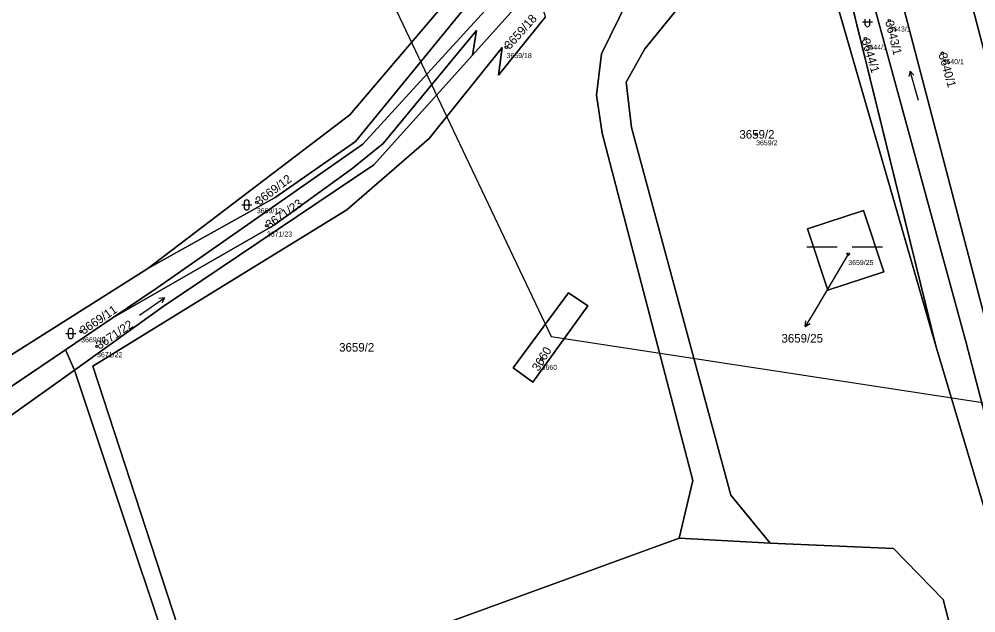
# Model space of a CAD drawing. Extents: x -761174 to -757114, y -1063806 to -1059397.
# Drawn here: x -760339.1 to -760149.9, y -1062037.4 to -1061920.1 of the extents above; entities that cross this region are included whole.
import ezdxf

# ---------------------------------------------------------------- set-up
doc = ezdxf.new("R2010")
doc.units = 0
for name, color, linetype in [('Definiční body', 7, 'Continuous'), ('Hranice parcel', 7, 'Continuous'), ('Parcelní čísla', 7, 'Continuous'), ('Polygon parcely', 7, 'Continuous'), ('Pop  PČ popisy', 7, 'Continuous'), ('Poz předměty', 7, 'Continuous'), ('Značky kultur', 7, 'Continuous')]:
    doc.layers.add(name, color=color, linetype=linetype)

msp = doc.modelspace()

# ---------------------------------------------------------------- linework, layer by layer
at = {"layer": 'Definiční body'}
for centre in [(-760167.01, -1061920.35), (-760171.72, -1061923.95), (-760242.71, -1061925.6), (-760156.48, -1061926.8), (-760193.35, -1061942.84), (-760292.09, -1061956.26), (-760290.11, -1061960.88), (-760175.13, -1061966.5), (-760326.83, -1061981.78), (-760323.69, -1061984.72), (-760235.78, -1061987.22)]:
    msp.add_circle(centre, 0.25, dxfattribs=at)
at = {"layer": 'Hranice parcel'}
for p, q in [((-760188.05, -1061861.69), (-760157.81, -1061984.65)), ((-760186.22, -1061886.36), (-760157.81, -1061984.65)), ((-760342, -1061987.29), (-760313.68, -1061969.36)), ((-760329.94, -1061985.41), (-760320.7, -1061979.18)), ((-760349.54, -1061998.61), (-760329.94, -1061985.41)), ((-760328.17, -1061989.43), (-760329.94, -1061985.41)), ((-760190.56, -1062023.61), (-760208.58, -1062022.63))]:
    msp.add_line(p, q, dxfattribs=at)
for points in [[(-760099.42, -1062106.47), (-760114.18, -1062055.58), (-760142.2, -1061949.6), (-760172.05, -1061835.63)], [(-760320.7, -1061979.18), (-760311.78, -1061973.17), (-760271.1, -1061944.78), (-760244.8, -1061915.98), (-760191.37, -1061848.1)], [(-760110.26, -1062122.43), (-760135.63, -1062028.4), (-760141.46, -1062004.83), (-760146.94, -1061983.64), (-760182.37, -1061848.19)], [(-760186.96, -1061855.3), (-760151.84, -1061984.03), (-760139.59, -1062030.82)], [(-760190.56, -1062023.61), (-760198.33, -1062014.17), (-760217.97, -1061941.47), (-760219.08, -1061932.52), (-760215.36, -1061925.94), (-760194.21, -1061899.88), (-760186.22, -1061886.36)], [(-760313.68, -1061969.36), (-760273.71, -1061938.95), (-760250.55, -1061911.79), (-760236.41, -1061893.16)], [(-760234.94, -1061898.18), (-760272.59, -1061944.25), (-760288.46, -1061955.32), (-760313.68, -1061969.36)], [(-760205.14, -1061899.78), (-760218.73, -1061916.25), (-760223.92, -1061926.92), (-760224.93, -1061935.07), (-760223.77, -1061942.59), (-760205.86, -1062011.25), (-760208.58, -1062022.63)], [(-760249.42, -1061927.17), (-760241.86, -1061918.77), (-760236.94, -1061913.17)], [(-760235.02, -1061919.59), (-760244.28, -1061931.12), (-760243.58, -1061925.68), (-760258, -1061943.64), (-760274.31, -1061957.73), (-760298.95, -1061972.93), (-760324.52, -1061988.62), (-760295.15, -1062078.65), (-760261.56, -1062185.7)], [(-760249.42, -1061927.17), (-760248.66, -1061922.3), (-760267.1, -1061944.62), (-760273.32, -1061949.62), (-760288.81, -1061960.85), (-760320.7, -1061979.18)], [(-760328.17, -1061989.43), (-760310.61, -1061976.88), (-760268.94, -1061948.84), (-760249.42, -1061927.17)], [(-760172.09, -1061957.86), (-760183.19, -1061961.49), (-760179.16, -1061973.62), (-760168.07, -1061969.98), (-760172.09, -1061957.86)], [(-760237.5, -1061991.82), (-760241.4, -1061988.99), (-760230.48, -1061974.13), (-760226.64, -1061976.72), (-760237.5, -1061991.82)], [(-760157.81, -1061984.65), (-760143, -1062034.33), (-760119.24, -1062127.41), (-760113.94, -1062149.4)], [(-760328.17, -1061989.43), (-760341.3, -1061998.8), (-760362.65, -1062017.59), (-760390.61, -1062059.41)], [(-760261.56, -1062185.7), (-760275.96, -1062145.29), (-760301.05, -1062070.58), (-760328.17, -1061989.43)], [(-760208.58, -1062022.63), (-760277.12, -1062047.63), (-760287.15, -1062059.09), (-760286.71, -1062074.9), (-760238.15, -1062218.77), (-760243.02, -1062220.1), (-760182.21, -1062414.05), (-760141.32, -1062378.85), (-760114.19, -1062358.02), (-760113.22, -1062352.44), (-760122.14, -1062274.94), (-760121.9, -1062228.36), (-760128.63, -1062142.08), (-760156.34, -1062034.77), (-760166.16, -1062024.72), (-760190.56, -1062023.61)]]:
    msp.add_lwpolyline(points, dxfattribs=at)
at = {"layer": 'Polygon parcely'}
for points in [[(-760313.68, -1061969.36), (-760273.71, -1061938.95), (-760250.55, -1061911.79), (-760236.41, -1061893.16), (-760269.88, -1061778.56), (-760294.1, -1061696.9), (-760310.8, -1061715.37), (-760316.44, -1061719.86), (-760358.75, -1061786.43), (-760388.89, -1061828.58), (-760372.92, -1061872.11), (-760352.57, -1061958.99), (-760342, -1061987.29)], [(-760124.05, -1061886.24), (-760145.06, -1061802.78), (-760172.05, -1061835.63), (-760142.2, -1061949.6), (-760114.18, -1062055.58), (-760099.42, -1062106.47), (-760088.2, -1062089.96), (-760075.72, -1062069.05)], [(-760114.18, -1062055.58), (-760142.2, -1061949.6), (-760172.05, -1061835.63), (-760182.37, -1061848.19), (-760146.94, -1061983.64), (-760141.46, -1062004.83), (-760135.63, -1062028.4), (-760110.26, -1062122.43), (-760099.42, -1062106.47)], [(-760206.1, -1061873.42), (-760194.2, -1061858.08), (-760188.21, -1061849.89), (-760191.37, -1061848.1), (-760244.8, -1061915.98), (-760271.1, -1061944.78), (-760311.78, -1061973.17), (-760320.7, -1061979.18), (-760288.81, -1061960.85), (-760273.32, -1061949.62), (-760267.1, -1061944.62), (-760248.66, -1061922.3), (-760249.42, -1061927.17), (-760241.86, -1061918.77), (-760236.94, -1061913.17), (-760218.7, -1061889.66)], [(-760108.97, -1062141.29), (-760110.26, -1062122.43), (-760135.63, -1062028.4), (-760141.46, -1062004.83), (-760146.94, -1061983.64), (-760182.37, -1061848.19), (-760186.96, -1061855.3), (-760151.84, -1061984.03), (-760139.59, -1062030.82)], [(-760119.24, -1062127.41), (-760113.94, -1062149.4), (-760115.6, -1062125.13), (-760139.59, -1062030.82), (-760151.84, -1061984.03), (-760186.96, -1061855.3), (-760192.93, -1061863.14), (-760191.96, -1061866.48), (-760188.05, -1061861.69), (-760157.81, -1061984.65), (-760143, -1062034.33)], [(-760191.96, -1061866.48), (-760194.88, -1061870.06), (-760195.36, -1061874.87), (-760191.26, -1061878.44), (-760193.3, -1061885.46), (-760202.01, -1061896), (-760205.14, -1061899.78), (-760218.73, -1061916.25), (-760223.92, -1061926.92), (-760224.93, -1061935.07), (-760223.77, -1061942.59), (-760205.86, -1062011.25), (-760208.58, -1062022.63), (-760190.56, -1062023.61), (-760198.33, -1062014.17), (-760217.97, -1061941.47), (-760219.08, -1061932.52), (-760215.36, -1061925.94), (-760194.21, -1061899.88), (-760186.22, -1061886.36), (-760185.55, -1061885.23), (-760185.78, -1061876.5), (-760188.05, -1061861.69)], [(-760186.22, -1061886.36), (-760157.81, -1061984.65), (-760188.05, -1061861.69), (-760185.78, -1061876.5), (-760185.55, -1061885.23)], [(-760234.94, -1061898.18), (-760236.41, -1061893.16), (-760250.55, -1061911.79), (-760273.71, -1061938.95), (-760313.68, -1061969.36), (-760288.46, -1061955.32), (-760272.59, -1061944.25)], [(-760235.02, -1061919.59), (-760236.94, -1061913.17), (-760241.86, -1061918.77), (-760249.42, -1061927.17), (-760268.94, -1061948.84), (-760310.61, -1061976.88), (-760328.17, -1061989.43), (-760301.05, -1062070.58), (-760275.96, -1062145.29), (-760261.56, -1062185.7), (-760295.15, -1062078.65), (-760324.52, -1061988.62), (-760298.95, -1061972.93), (-760274.31, -1061957.73), (-760258, -1061943.64), (-760243.58, -1061925.68), (-760244.28, -1061931.12)], [(-760288.81, -1061960.85), (-760320.7, -1061979.18), (-760329.94, -1061985.41), (-760328.17, -1061989.43), (-760310.61, -1061976.88), (-760268.94, -1061948.84), (-760249.42, -1061927.17), (-760248.66, -1061922.3), (-760267.1, -1061944.62), (-760273.32, -1061949.62)], [(-760172.09, -1061957.86), (-760168.07, -1061969.98), (-760179.16, -1061973.62), (-760183.19, -1061961.49)], [(-760172.09, -1061957.86), (-760183.19, -1061961.49), (-760179.16, -1061973.62), (-760168.07, -1061969.98)], [(-760237.5, -1061991.82), (-760241.4, -1061988.99), (-760230.48, -1061974.13), (-760226.64, -1061976.72)], [(-760237.5, -1061991.82), (-760226.64, -1061976.72), (-760230.48, -1061974.13), (-760241.4, -1061988.99)], [(-760328.17, -1061989.43), (-760329.94, -1061985.41), (-760349.54, -1061998.61), (-760367.89, -1062016.35), (-760392.25, -1062053.52), (-760390.61, -1062059.41), (-760362.65, -1062017.59), (-760341.3, -1061998.8)], [(-760261.56, -1062185.7), (-760275.96, -1062145.29), (-760301.05, -1062070.58), (-760328.17, -1061989.43), (-760341.3, -1061998.8), (-760362.65, -1062017.59), (-760390.61, -1062059.41), (-760364.18, -1062154.56), (-760326.2, -1062282.87), (-760284.34, -1062436.07), (-760263.1, -1062490.52), (-760254.38, -1062477.22), (-760246.1, -1062467.5), (-760215.76, -1062445.08), (-760202.99, -1062434.21), (-760189.1, -1062417.64), (-760202.13, -1062375.14)], [(-760208.58, -1062022.63), (-760277.12, -1062047.63), (-760287.15, -1062059.09), (-760286.71, -1062074.9), (-760238.15, -1062218.77), (-760243.02, -1062220.1), (-760182.21, -1062414.05), (-760141.32, -1062378.85), (-760114.19, -1062358.02), (-760113.22, -1062352.44), (-760122.14, -1062274.94), (-760121.9, -1062228.36), (-760128.63, -1062142.08), (-760156.34, -1062034.77), (-760166.16, -1062024.72), (-760190.56, -1062023.61)]]:
    msp.add_lwpolyline(points, close=True, dxfattribs=at)
for points in [[(-760392.25, -1062053.52), (-760375.24, -1062023.01), (-760363.72, -1062010.37), (-760349.54, -1061998.61), (-760329.94, -1061985.41), (-760320.7, -1061979.18), (-760311.78, -1061973.17), (-760271.1, -1061944.78), (-760244.8, -1061915.98), (-760191.37, -1061848.1), (-760194.3, -1061846.61), (-760202.18, -1061856.07), (-760209.69, -1061866.31), (-760220.31, -1061879.4), (-760234.94, -1061898.18), (-760272.59, -1061944.25), (-760288.46, -1061955.32), (-760313.68, -1061969.36), (-760342, -1061987.29), (-760359.86, -1061998.61), (-760367.78, -1062007.08), (-760374.12, -1062013.85), (-760384.83, -1062030.48), (-760401.43, -1062065.21)], [(-760113.08, -1062330.04), (-760116.85, -1062293.88), (-760121.06, -1062255.88), (-760120.27, -1062225.17), (-760116.76, -1062197.25), (-760113.94, -1062149.4), (-760119.24, -1062127.41), (-760143, -1062034.33), (-760157.81, -1061984.65), (-760186.22, -1061886.36), (-760194.21, -1061899.88), (-760215.36, -1061925.94), (-760219.08, -1061932.52), (-760217.97, -1061941.47), (-760198.33, -1062014.17), (-760190.56, -1062023.61), (-760166.16, -1062024.72), (-760156.34, -1062034.77), (-760128.63, -1062142.08), (-760121.9, -1062228.36), (-760122.14, -1062274.94), (-760113.22, -1062352.44)], [(-760277.12, -1062047.63), (-760208.58, -1062022.63), (-760205.86, -1062011.25), (-760223.77, -1061942.59), (-760224.93, -1061935.07), (-760223.92, -1061926.92), (-760218.73, -1061916.25)], [(-760235.02, -1061919.59), (-760244.28, -1061931.12), (-760243.58, -1061925.68), (-760258, -1061943.64), (-760274.31, -1061957.73), (-760298.95, -1061972.93), (-760324.52, -1061988.62), (-760295.15, -1062078.65)]]:
    msp.add_lwpolyline(points, dxfattribs=at)
at = {"layer": 'Pop  PČ popisy'}
for p, q in [((-760175.13, -1061966.5), (-760182.08, -1061978.22)), ((-760182.08, -1061978.22), (-760183.63, -1061980.79)), ((-760183.63, -1061980.79), (-760183.54, -1061979.68)), ((-760183.63, -1061980.79), (-760182.68, -1061980.19))]:
    msp.add_line(p, q, dxfattribs=at)
at = {"layer": 'Poz předměty'}
for p, q in [((-760330.67, -1061779.02), (-760233.91, -1061982.76)), ((-760233.91, -1061982.76), (-760070.65, -1062007.77))]:
    msp.add_line(p, q, dxfattribs=at)
at = {"layer": 'Značky kultur'}
for p, q in [((-760172.33, -1061920.56), (-760170.33, -1061920.56)), ((-760171.83, -1061920.06), (-760171.83, -1061921.06)), ((-760170.83, -1061921.06), (-760170.83, -1061920.06)), ((-760162.91, -1061930.35), (-760163.13, -1061931.43)), ((-760161.26, -1061936.11), (-760162.91, -1061930.35)), ((-760162.91, -1061930.35), (-760162.16, -1061931.15)), ((-760294.58, -1061956.28), (-760294.58, -1061957.28)), ((-760293.58, -1061957.28), (-760293.58, -1061956.28)), ((-760295.08, -1061956.78), (-760293.08, -1061956.78)), ((-760183.34, -1061965.04), (-760177.34, -1061965.04)), ((-760174.34, -1061965.04), (-760168.34, -1061965.04)), ((-760315.3, -1061978.58), (-760310.38, -1061975.14)), ((-760310.38, -1061975.14), (-760311.47, -1061975.29)), ((-760310.38, -1061975.14), (-760310.9, -1061976.11)), ((-760329.89, -1061982.19), (-760327.89, -1061982.19)), ((-760329.39, -1061981.69), (-760329.39, -1061982.69)), ((-760328.39, -1061982.69), (-760328.39, -1061981.69))]:
    msp.add_line(p, q, dxfattribs=at)
for centre, start, end in [((-760171.33, -1061921.06), 180, 359.9879), ((-760294.08, -1061956.28), 0, 180), ((-760294.08, -1061957.28), 180, 359.9879), ((-760328.89, -1061981.69), 0, 180), ((-760328.89, -1061982.69), 180, 359.9879)]:
    msp.add_arc(centre, 0.5, start, end, dxfattribs=at)

# ---------------------------------------------------------------- texts
at = {"layer": 'Definiční body'}
for s, p in [('3643/1', (-760167.01, -1061922.51)), ('3644/1', (-760171.72, -1061926.11)), ('3659/18', (-760242.71, -1061927.76)), ('3640/1', (-760156.48, -1061928.96)), ('3659/2', (-760193.35, -1061945)), ('3669/12', (-760292.09, -1061958.42)), ('3671/23', (-760290.11, -1061963.04)), ('3659/25', (-760175.13, -1061968.66)), ('3669/11', (-760326.83, -1061983.94)), ('3671/22', (-760323.69, -1061986.88)), ('3660', (-760235.78, -1061989.38))]:
    msp.add_text(s, height=1, dxfattribs=at).set_placement(p)
at = {"layer": 'Parcelní čísla'}
for s, rotation, p in [('3659/18', 48, (-760242.08, -1061926.17)), ('3643/1', 284, (-760167.83, -1061920.55)), ('3644/1', 287, (-760172.53, -1061924.2)), ('3640/1', 286, (-760157.3, -1061927.03)), ('3669/12', 37, (-760291.58, -1061956.94)), ('3671/23', 35, (-760289.62, -1061961.58)), ('3669/11', 34, (-760326.35, -1061982.48)), ('3671/22', 34, (-760323.21, -1061985.42)), ('3660', 58, (-760236.39, -1061989.8))]:
    msp.add_text(s, height=1.7, rotation=rotation, dxfattribs=at).set_placement(p)
for s, p in [('3659/2', (-760196.66, -1061943.69)), ('3659/25', (-760188.34, -1061983.99)), ('3659/2', (-760275.82, -1061985.78))]:
    msp.add_text(s, height=1.7, dxfattribs=at).set_placement(p)

doc.saveas('drawing.dxf')
